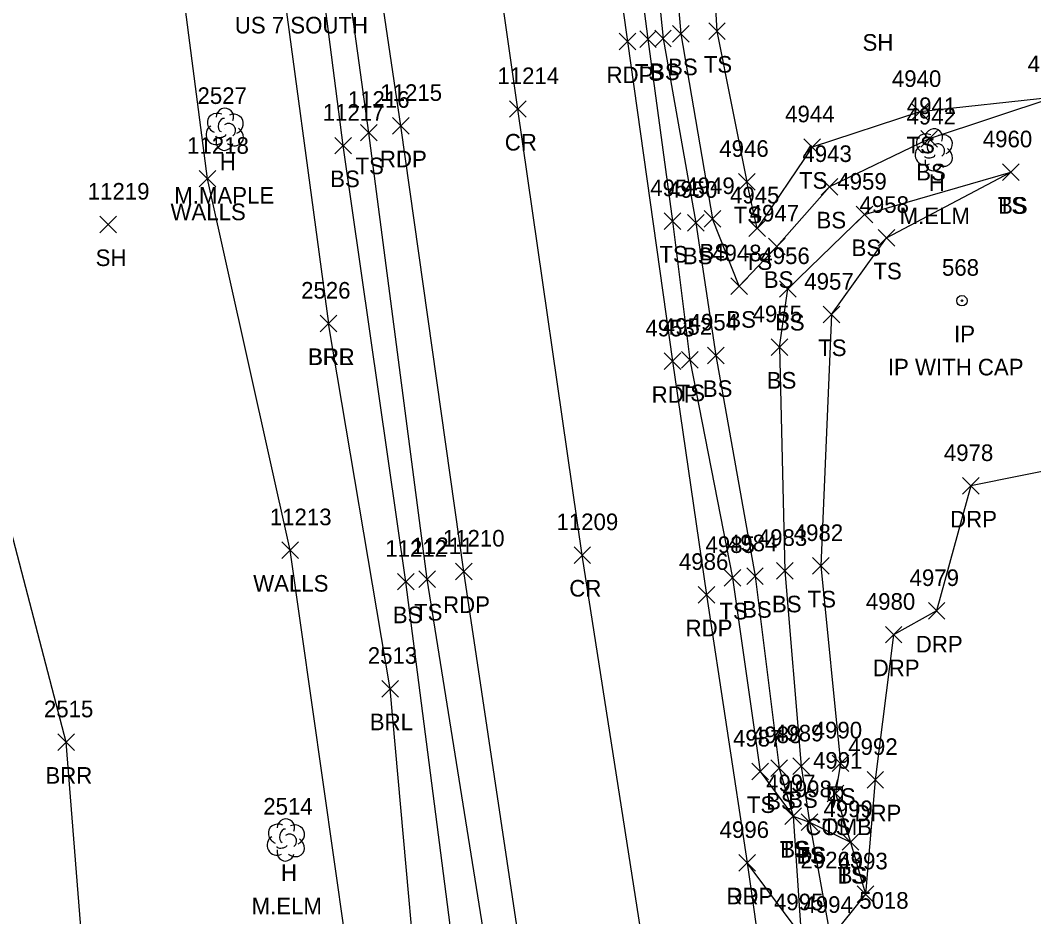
# Model space of a CAD drawing. Extents: x 1439173 to 1457902, y 641926 to 659889.
# Drawn here: x 1447917.7 to 1448039.8, y 648213 to 648320.9 of the extents above; entities that cross this region are included whole.
import ezdxf

# ---------------------------------------------------------------- set-up
doc = ezdxf.new("R2010")
doc.units = 0
for name, color, linetype in [('L_A', 7, 'Continuous'), ('L_C', 7, 'Continuous'), ('L_I', 7, 'Continuous'), ('L_TIC', 7, 'Continuous'), ('LABL', 7, 'Continuous'), ('LELB', 7, 'Continuous'), ('LTD', 7, 'Continuous'), ('LWS', 7, 'Continuous'), ('M_A', 7, 'Continuous'), ('M_C', 7, 'Continuous'), ('M_I', 7, 'Continuous'), ('MPIR', 7, 'Continuous'), ('P_A', 7, 'Continuous'), ('P_I', 7, 'Continuous'), ('P_TIC', 7, 'Continuous'), ('PET', 7, 'Continuous'), ('PRC', 7, 'Continuous'), ('R_A', 7, 'Continuous'), ('R_I', 7, 'Continuous'), ('R_TIC', 7, 'Continuous'), ('RDP', 7, 'Continuous'), ('S_C', 7, 'Continuous'), ('U_A', 7, 'Continuous'), ('U_C', 7, 'Continuous'), ('U_I', 7, 'Continuous'), ('UP', 7, 'Continuous')]:
    doc.layers.add(name, color=color, linetype=linetype)

msp = doc.modelspace()

# ---------------------------------------------------------------- linework, layer by layer
at = {"layer": 'L_TIC'}
for points in [[(1447996.28, 648318.3), (1447998.28, 648320.3)], [(1447998.28, 648318.3), (1447996.28, 648320.3)], [(1448000.62, 648318.61), (1448002.62, 648320.61)], [(1448002.62, 648318.61), (1448000.62, 648320.61)], [(1447992.31, 648317.64), (1447994.31, 648319.64)], [(1447994.31, 648317.64), (1447992.31, 648319.64)], [(1447994.12, 648317.72), (1447996.12, 648319.72)], [(1447996.12, 648317.72), (1447994.12, 648319.72)], [(1448025.04, 648308.89), (1448027.04, 648310.89)], [(1448027.04, 648308.89), (1448025.04, 648310.89)], [(1447958.67, 648306.38), (1447960.67, 648308.38)], [(1447960.67, 648306.38), (1447958.67, 648308.38)], [(1447955.59, 648304.82), (1447957.59, 648306.82)], [(1447957.59, 648304.82), (1447955.59, 648306.82)], [(1448026.18, 648305.63), (1448028.18, 648307.63)], [(1448028.18, 648305.63), (1448026.18, 648307.63)], [(1448012.09, 648304.63), (1448014.09, 648306.63)], [(1448014.09, 648304.63), (1448012.09, 648306.63)], [(1448036.03, 648301.62), (1448038.03, 648303.62)], [(1448038.03, 648301.62), (1448036.03, 648303.62)], [(1448036.03, 648301.62), (1448038.03, 648303.62)], [(1448038.03, 648301.62), (1448036.03, 648303.62)], [(1447939.26, 648300.84), (1447941.26, 648302.84)], [(1447941.26, 648300.84), (1447939.26, 648302.84)], [(1448004.22, 648300.47), (1448006.22, 648302.47)], [(1448006.22, 648300.47), (1448004.22, 648302.47)], [(1448004.22, 648300.47), (1448006.22, 648302.47)], [(1448006.22, 648300.47), (1448004.22, 648302.47)], [(1448014.17, 648299.85), (1448016.17, 648301.85)], [(1448016.17, 648299.85), (1448014.17, 648301.85)], [(1448018.39, 648296.52), (1448020.39, 648298.52)], [(1448020.39, 648296.52), (1448018.39, 648298.52)], [(1447927.3, 648295.32), (1447929.3, 648297.32)], [(1447929.3, 648295.32), (1447927.3, 648297.32)], [(1447995.27, 648295.74), (1447997.27, 648297.74)], [(1447997.27, 648295.74), (1447995.27, 648297.74)], [(1447998.07, 648295.54), (1448000.07, 648297.54)], [(1448000.07, 648295.54), (1447998.07, 648297.54)], [(1448000.08, 648295.99), (1448002.08, 648297.99)], [(1448002.08, 648295.99), (1448000.08, 648297.99)], [(1448000.08, 648295.99), (1448002.08, 648297.99)], [(1448002.08, 648295.99), (1448000.08, 648297.99)], [(1448005.45, 648294.86), (1448007.45, 648296.86)], [(1448007.45, 648294.86), (1448005.45, 648296.86)], [(1448007.82, 648292.69), (1448009.82, 648294.69)], [(1448009.82, 648292.69), (1448007.82, 648294.69)], [(1448021.05, 648293.72), (1448023.05, 648295.72)], [(1448023.05, 648293.72), (1448021.05, 648295.72)], [(1448003.29, 648287.89), (1448005.29, 648289.89)], [(1448005.29, 648287.89), (1448003.29, 648289.89)], [(1448009.17, 648287.56), (1448011.17, 648289.56)], [(1448011.17, 648287.56), (1448009.17, 648289.56)], [(1448014.4, 648284.48), (1448016.4, 648286.48)], [(1448016.4, 648284.48), (1448014.4, 648286.48)], [(1448014.4, 648284.48), (1448016.4, 648286.48)], [(1448016.4, 648284.48), (1448014.4, 648286.48)], [(1447953.84, 648283.4), (1447955.84, 648285.4)], [(1447955.84, 648283.4), (1447953.84, 648285.4)], [(1447953.84, 648283.4), (1447955.84, 648285.4)], [(1447955.84, 648283.4), (1447953.84, 648285.4)], [(1448008.16, 648280.56), (1448010.16, 648282.56)], [(1448010.16, 648280.56), (1448008.16, 648282.56)], [(1448008.16, 648280.56), (1448010.16, 648282.56)], [(1448010.16, 648280.56), (1448008.16, 648282.56)], [(1448000.47, 648279.56), (1448002.47, 648281.56)], [(1448002.47, 648279.56), (1448000.47, 648281.56)], [(1447997.35, 648279.04), (1447999.35, 648281.04)], [(1447999.35, 648279.04), (1447997.35, 648281.04)], [(1447949.22, 648256.11), (1447951.22, 648258.11)], [(1447951.22, 648256.11), (1447949.22, 648258.11)], [(1448008.8, 648253.62), (1448010.8, 648255.62)], [(1448010.8, 648253.62), (1448008.8, 648255.62)], [(1448013.13, 648254.21), (1448015.13, 648256.21)], [(1448015.13, 648254.21), (1448013.13, 648256.21)], [(1447963.13, 648252.31), (1447965.13, 648254.31)], [(1447965.13, 648252.31), (1447963.13, 648254.31)], [(1447965.72, 648252.63), (1447967.72, 648254.63)], [(1447967.72, 648252.63), (1447965.72, 648254.63)], [(1448002.5, 648252.77), (1448004.5, 648254.77)], [(1448004.5, 648252.77), (1448002.5, 648254.77)], [(1448005.2, 648252.97), (1448007.2, 648254.97)], [(1448007.2, 648252.97), (1448005.2, 648254.97)], [(1447961.26, 648239.42), (1447963.26, 648241.42)], [(1447963.26, 648239.42), (1447961.26, 648241.42)], [(1447922.24, 648232.98), (1447924.24, 648234.98)], [(1447924.24, 648232.98), (1447922.24, 648234.98)], [(1448015.49, 648230.44), (1448017.49, 648232.44)], [(1448017.49, 648230.44), (1448015.49, 648232.44)], [(1448005.81, 648229.46), (1448007.81, 648231.46)], [(1448007.81, 648229.46), (1448005.81, 648231.46)], [(1448008.1, 648229.87), (1448010.1, 648231.87)], [(1448010.1, 648229.87), (1448008.1, 648231.87)], [(1448010.75, 648230.08), (1448012.75, 648232.08)], [(1448012.75, 648230.08), (1448010.75, 648232.08)], [(1448014.88, 648226.79), (1448016.88, 648228.79)], [(1448016.88, 648226.79), (1448014.88, 648228.79)], [(1448009.8, 648224.08), (1448011.8, 648226.08)], [(1448011.8, 648224.08), (1448009.8, 648226.08)], [(1448009.8, 648224.08), (1448011.8, 648226.08)], [(1448011.8, 648224.08), (1448009.8, 648226.08)], [(1448011.76, 648223.36), (1448013.76, 648225.36)], [(1448013.76, 648223.36), (1448011.76, 648225.36)], [(1448011.76, 648223.36), (1448013.76, 648225.36)], [(1448013.76, 648223.36), (1448011.76, 648225.36)], [(1448016.71, 648220.96), (1448018.71, 648222.96)], [(1448018.71, 648220.96), (1448016.71, 648222.96)], [(1448016.71, 648220.96), (1448018.71, 648222.96)], [(1448018.71, 648220.96), (1448016.71, 648222.96)], [(1448016.71, 648220.96), (1448018.71, 648222.96)], [(1448018.71, 648220.96), (1448016.71, 648222.96)]]:
    msp.add_lwpolyline(points, dxfattribs=at)
at = {"layer": 'LABL'}
for points in [[(1447975.52, 648148.69), (1447981.52, 648110.97), (1447974.2, 648092.22), (1447958.64, 648075.67), (1447941.87, 648100.07), (1447936.57, 648139.24), (1447926.83, 648188.41), (1447923.24, 648233.98), (1447912.22, 648276.03), (1447890.52, 648312.32), (1447885.31, 648329.49), (1447844.46, 648358.6), (1447883.24, 648371.65), (1447915.86, 648376.25), (1447938.91, 648380.03), (1447948.39, 648332.97), (1447948.3, 648332.92), (1447954.84, 648284.4)], [(1447975.52, 648148.69), (1447967.05, 648187.25), (1447962.26, 648240.42), (1447954.84, 648284.4)]]:
    msp.add_lwpolyline(points, dxfattribs=at)
at = {"layer": 'LELB'}
for points in [[(1447994.13, 648355.14), (1447997.28, 648319.3)], [(1447999.5, 648354.97), (1448001.62, 648319.61)], [(1447988.79, 648353.46), (1447993.31, 648318.64)], [(1447991.54, 648353.96), (1447995.12, 648318.72)], [(1447967.66, 648065.76), (1447977.17, 648078.12), (1447987.3, 648088.16), (1447988.63, 648096.98), (1447988.8, 648110.23), (1447983.01, 648152.4), (1447974.58, 648204.46), (1447966.72, 648253.63), (1447959.67, 648307.38), (1447953.47, 648352.43)], [(1447967.66, 648065.76), (1447976.87, 648078.24), (1447982.78, 648088.97), (1447983.42, 648098.07), (1447983.72, 648107.96), (1447978.22, 648153.43), (1447970.56, 648203.55), (1447964.13, 648253.31), (1447956.59, 648305.82), (1447950.68, 648351.71)], [(1447997.28, 648319.3), (1448001.08, 648296.99)], [(1448001.62, 648319.61), (1448005.22, 648301.47)], [(1447993.31, 648318.64), (1447996.27, 648296.74), (1447998.35, 648280.04), (1448003.5, 648253.77), (1448006.81, 648230.46), (1448010.8, 648225.08), (1448012.76, 648224.36), (1448017.71, 648221.96)], [(1447995.12, 648318.72), (1447999.07, 648296.54), (1448001.47, 648280.56), (1448006.2, 648253.97), (1448009.1, 648230.87), (1448010.8, 648225.08)], [(1448047.42, 648313.18), (1448042.31, 648311.67), (1448027.18, 648306.63), (1448015.17, 648300.85), (1448008.82, 648293.69), (1448004.29, 648288.89), (1448001.08, 648296.99)], [(1448042.31, 648311.67), (1448026.04, 648309.89), (1448013.09, 648305.63), (1448006.45, 648295.86), (1448005.22, 648301.47)], [(1448009.16, 648281.56), (1448010.17, 648288.56), (1448019.39, 648297.52), (1448037.03, 648302.62)], [(1448015.4, 648285.48), (1448022.05, 648294.72), (1448037.03, 648302.62)], [(1448015.4, 648285.48), (1448014.13, 648255.21), (1448016.49, 648231.44), (1448015.88, 648227.79), (1448017.71, 648221.96)], [(1448009.16, 648281.56), (1448009.8, 648254.62), (1448011.75, 648231.08), (1448012.76, 648224.36), (1448017.71, 648221.96)], [(1448010.8, 648225.08), (1448011.75, 648210.74)], [(1448012.76, 648224.36), (1448015.29, 648210.43)], [(1448017.71, 648221.96), (1448019.5, 648215.67)]]:
    msp.add_lwpolyline(points, dxfattribs=at)
at = {"layer": 'LTD'}
for p, q in [((1447942.31, 648307.84), (1447942.31, 648307.84)), ((1447942.31, 648307.84), (1447942.31, 648307.84)), ((1448027.71, 648305.37), (1448027.71, 648305.37)), ((1448027.71, 648305.37), (1448027.71, 648305.37)), ((1447949.66, 648222.26), (1447949.66, 648222.26)), ((1447949.66, 648222.26), (1447949.66, 648222.26))]:
    msp.add_line(p, q, dxfattribs=at)
for centre in [(1447942.36, 648309.27), (1448027.76, 648306.81), (1447949.71, 648223.69)]:
    msp.add_arc(centre, 1.05, 335.5272, 180.9563, dxfattribs=at)
for centre, major_axis, ratio, start_param, end_param in [((1447941.52, 648308.51), (1.21, -0.51), 0.895232, 1.570796, 4.712389), ((1447943.35, 648308.42), (-1.14, -0.48), 0.949671, 1.570796, 4.712389), ((1447941.23, 648307.13), (0.58, -1.04), 0.959034, 3.141593, 6.283185), ((1447942.1, 648308.3), (-0.208, -0.792), 0.645439, 3.141593, 6.283185), ((1447942.81, 648307.67), (-0.5, 0.667), 0.989748, 3.141593, 6.283185), ((1447941.85, 648307.09), (-0.625, -0.083), 0.423636, 0, 3.141593), ((1447943.31, 648307.01), (-1.09, 0.79), 0.841452, 1.570796, 4.712389), ((1448026.92, 648306.04), (1.21, -0.51), 0.895232, 1.570796, 4.712389), ((1448028.75, 648305.96), (-1.14, -0.48), 0.949671, 1.570796, 4.712389), ((1447942.31, 648306.34), (0.26, 1.06), 0.942809, 1.570796, 4.712389), ((1448026.63, 648304.67), (0.58, -1.04), 0.959034, 3.141593, 6.283185), ((1448027.5, 648305.83), (-0.208, -0.792), 0.645439, 3.141593, 6.283185), ((1448028.21, 648305.21), (-0.5, 0.667), 0.989748, 3.141593, 6.283185), ((1448027.25, 648304.62), (-0.625, -0.083), 0.423636, 0, 3.141593), ((1448028.71, 648304.54), (-1.09, 0.79), 0.841452, 1.570796, 4.712389), ((1448027.71, 648303.87), (0.26, 1.06), 0.942809, 1.570796, 4.712389), ((1447948.87, 648222.92), (1.21, -0.51), 0.895232, 1.570796, 4.712389), ((1447950.71, 648222.84), (-1.14, -0.48), 0.949671, 1.570796, 4.712389), ((1447948.58, 648221.55), (0.58, -1.04), 0.959034, 3.141593, 6.283185), ((1447949.46, 648222.71), (-0.208, -0.792), 0.645439, 3.141593, 6.283185), ((1447950.16, 648222.09), (-0.5, 0.667), 0.989748, 3.141593, 6.283185), ((1447949.21, 648221.51), (-0.625, -0.083), 0.423636, 0, 3.141593), ((1447950.66, 648221.42), (-1.09, 0.79), 0.841452, 1.570796, 4.712389), ((1447949.66, 648220.76), (0.26, 1.06), 0.942809, 1.570796, 4.712389)]:
    msp.add_ellipse(centre, major_axis=major_axis, ratio=ratio, start_param=start_param, end_param=end_param, dxfattribs=at)
at = {"layer": 'LWS'}
msp.add_lwpolyline([(1447969.79, 648089.5), (1447969.72, 648112.61), (1447965.04, 648152.62), (1447958.14, 648201.23), (1447950.22, 648257.11), (1447940.26, 648301.84), (1447935.19, 648340.81), (1447933.63, 648364.37), (1447931.3, 648375.99)], dxfattribs=at)
at = {"layer": 'MPIR'}
for radius in [0.625, 0.0833]:
    msp.add_circle((1448031.13, 648287.15), radius, dxfattribs=at)
at = {"layer": 'P_TIC'}
for points in [[(1447989.83, 648317.35), (1447991.83, 648319.35)], [(1447991.83, 648317.35), (1447989.83, 648319.35)], [(1447976.63, 648309.23), (1447978.63, 648311.23)], [(1447978.63, 648309.23), (1447976.63, 648311.23)], [(1447962.53, 648307.21), (1447964.53, 648309.21)], [(1447964.53, 648307.21), (1447962.53, 648309.21)], [(1447995.26, 648278.85), (1447997.26, 648280.85)], [(1447997.26, 648278.85), (1447995.26, 648280.85)], [(1447984.4, 648255.52), (1447986.4, 648257.52)], [(1447986.4, 648255.52), (1447984.4, 648257.52)], [(1447970.14, 648253.54), (1447972.14, 648255.54)], [(1447972.14, 648253.54), (1447970.14, 648255.54)], [(1447999.35, 648250.73), (1448001.35, 648252.73)], [(1448001.35, 648250.73), (1447999.35, 648252.73)], [(1448004.26, 648218.45), (1448006.26, 648220.45)], [(1448006.26, 648218.45), (1448004.26, 648220.45)]]:
    msp.add_lwpolyline(points, dxfattribs=at)
at = {"layer": 'PET'}
for points in [[(1447992.52, 648117.53), (1447986.94, 648153.74), (1447978.51, 648205.18), (1447971.14, 648254.54), (1447963.53, 648308.21), (1447956.91, 648352.98)], [(1447985.99, 648352.77), (1447990.83, 648318.35)], [(1447990.83, 648318.35), (1447996.26, 648279.85), (1448000.35, 648251.73), (1448005.26, 648219.45), (1448010.78, 648180.57), (1448015.3, 648154.53), (1448019.49, 648124.86), (1448019.83, 648125.63), (1448022.69, 648109.31), (1448026, 648088.47), (1448029.76, 648063.71), (1448033.55, 648038.62)]]:
    msp.add_lwpolyline(points, dxfattribs=at)
at = {"layer": 'PRC'}
msp.add_lwpolyline([(1448032.33, 647961.7), (1448025.03, 648003.46), (1448015.67, 648063.56), (1448008.21, 648110.03), (1448001.08, 648156.37), (1447993.04, 648207.4), (1447985.4, 648256.52), (1447977.63, 648310.23), (1447970.83, 648357.73), (1447966.46, 648396.63), (1447963.75, 648410.58), (1447956.84, 648463.17), (1447947.44, 648542.38), (1447940.67, 648596), (1447933.63, 648644.51), (1447928.19, 648688.31), (1447922.05, 648736.93), (1447916.64, 648778.15)], dxfattribs=at)
at = {"layer": 'R_TIC'}
for points in [[(1448031.21, 648263.84), (1448033.21, 648265.84)], [(1448033.21, 648263.84), (1448031.21, 648265.84)], [(1448027.08, 648248.79), (1448029.08, 648250.79)], [(1448029.08, 648248.79), (1448027.08, 648250.79)], [(1448021.9, 648245.93), (1448023.9, 648247.93)], [(1448023.9, 648245.93), (1448021.9, 648247.93)], [(1448019.69, 648228.45), (1448021.69, 648230.45)], [(1448021.69, 648228.45), (1448019.69, 648230.45)], [(1448004.26, 648218.45), (1448006.26, 648220.45)], [(1448006.26, 648218.45), (1448004.26, 648220.45)], [(1448018.5, 648214.67), (1448020.5, 648216.67)], [(1448020.5, 648214.67), (1448018.5, 648216.67)]]:
    msp.add_lwpolyline(points, dxfattribs=at)
at = {"layer": 'RDP'}
msp.add_lwpolyline([(1448080, 648271.28), (1448057.45, 648267.18), (1448044.55, 648267.35), (1448032.21, 648264.84), (1448028.08, 648249.79), (1448022.9, 648246.93), (1448020.69, 648229.45), (1448019.5, 648215.67), (1448015.29, 648210.43), (1448011.75, 648210.74), (1448005.26, 648219.45)], dxfattribs=at)
at = {"layer": 'UP'}
for p, q in [((1448015.05, 648226.95), (1448015.05, 648228.62)), ((1448015.05, 648228.62), (1448016.71, 648228.62)), ((1448016.13, 648229.45), (1448015.88, 648228.62)), ((1448016.71, 648228.62), (1448016.71, 648226.95)), ((1448015.88, 648227.79), (1448015.88, 648227.79)), ((1448016.71, 648226.95), (1448015.05, 648226.95)), ((1448015.63, 648226.12), (1448015.88, 648226.95))]:
    msp.add_line(p, q, dxfattribs=at)
msp.add_circle((1448015.88, 648227.79), 0.833, dxfattribs=at)

# ---------------------------------------------------------------- texts
at = {"layer": 'L_A'}
for s, p in [('SH', (1448019.15, 648317.25)), ('TS', (1448000.03, 648314.61)), ('TS', (1447991.72, 648313.64)), ('BS', (1447993.56, 648313.72)), ('BS', (1447995.73, 648314.3)), ('TS', (1448024.45, 648304.89)), ('H', (1447941.74, 648302.84)), ('TS', (1447958.08, 648302.38)), ('BS', (1448025.62, 648301.63)), ('BS', (1447955.03, 648300.82)), ('TS', (1448011.5, 648300.63)), ('H', (1448027.14, 648300.37)), ('TS', (1448035.44, 648297.62)), ('BS', (1448035.47, 648297.62)), ('WALLS', (1447935.8, 648296.84)), ('TS', (1448003.63, 648296.47)), ('TS', (1448003.63, 648296.47)), ('BS', (1448013.61, 648295.85)), ('BS', (1448017.83, 648292.52)), ('SH', (1447926.78, 648291.32)), ('TS', (1447994.68, 648291.74)), ('BS', (1447997.51, 648291.54)), ('BS', (1447999.52, 648291.99)), ('BS', (1447999.52, 648291.99)), ('TS', (1448004.86, 648290.86)), ('TS', (1448020.46, 648289.72)), ('BS', (1448007.26, 648288.69)), ('BS', (1448002.74, 648283.89)), ('BS', (1448008.61, 648283.56)), ('TS', (1448013.81, 648280.48)), ('TS', (1448013.81, 648280.48)), ('BRR', (1447952.33, 648279.4)), ('BRL', (1447952.39, 648279.4)), ('BS', (1447999.91, 648275.56)), ('BS', (1448007.61, 648276.56)), ('BS', (1448007.61, 648276.56)), ('TS', (1447996.76, 648275.04)), ('WALLS', (1447945.76, 648252.11)), ('TS', (1448012.54, 648250.21)), ('TS', (1447965.13, 648248.63)), ('TS', (1448001.91, 648248.77)), ('BS', (1448004.65, 648248.97)), ('BS', (1448008.24, 648249.62)), ('BS', (1447962.57, 648248.31)), ('BRL', (1447959.8, 648235.42)), ('BRR', (1447920.73, 648228.98)), ('TS', (1448005.22, 648225.46)), ('BS', (1448007.54, 648225.87)), ('BS', (1448010.19, 648226.08)), ('TS', (1448014.9, 648226.44)), ('TS', (1448014.29, 648222.79)), ('TS', (1448009.21, 648220.08)), ('BS', (1448009.24, 648220.08)), ('TS', (1448011.17, 648219.36)), ('BS', (1448011.21, 648219.36)), ('H', (1447949.1, 648217.26)), ('TS', (1448016.12, 648216.96)), ('TS', (1448016.12, 648216.96)), ('BS', (1448016.15, 648216.96))]:
    msp.add_text(s, height=2, dxfattribs=at).set_placement(p)
at = {"layer": 'L_C'}
for s, p in [('M.MAPLE', (1447936.25, 648298.84)), ('M.ELM', (1448023.62, 648296.37)), ('M.ELM', (1447945.57, 648213.26))]:
    msp.add_text(s, height=2, dxfattribs=at).set_placement(p)
at = {"layer": 'L_I'}
for s, p in [('4939', (1448039.04, 648314.67)), ('4939', (1448039.04, 648314.67)), ('4940', (1448022.69, 648312.89)), ('2527', (1447939.05, 648310.84)), ('11216', (1447957.15, 648310.38)), ('4941', (1448024.49, 648309.63)), ('11217', (1447954.13, 648308.82)), ('4944', (1448009.83, 648308.63)), ('4942', (1448024.45, 648308.37)), ('11218', (1447937.8, 648304.84)), ('4960', (1448033.64, 648305.62)), ('4960', (1448033.64, 648305.62)), ('4946', (1448001.9, 648304.47)), ('4946', (1448001.9, 648304.47)), ('4943', (1448011.91, 648303.85)), ('4949', (1447997.81, 648299.99)), ('4949', (1447997.81, 648299.99)), ('4959', (1448016.12, 648300.52)), ('11219', (1447925.83, 648299.32)), ('4951', (1447993.58, 648299.74)), ('4950', (1447995.72, 648299.54)), ('4945', (1448003.19, 648298.86)), ('4958', (1448018.79, 648297.72)), ('4947', (1448005.56, 648296.69)), ('4948', (1448001.04, 648291.89)), ('4956', (1448006.85, 648291.56)), ('4957', (1448012.14, 648288.48)), ('4957', (1448012.14, 648288.48)), ('2526', (1447951.53, 648287.4)), ('2526', (1447951.53, 648287.4)), ('4955', (1448005.91, 648284.56)), ('4955', (1448005.91, 648284.56)), ('4952', (1447995.09, 648283.04)), ('4954', (1447998.21, 648283.56)), ('11213', (1447947.76, 648260.11)), ('4983', (1448006.54, 648257.62)), ('4982', (1448010.87, 648258.21)), ('11212', (1447961.67, 648256.31)), ('11211', (1447964.83, 648256.63)), ('4985', (1448000.24, 648256.77)), ('4984', (1448002.94, 648256.97)), ('2513', (1447959.56, 648243.42)), ('2515', (1447920.55, 648236.98)), ('4989', (1448008.49, 648234.08)), ('4990', (1448013.15, 648234.44)), ('4987', (1448003.55, 648233.46)), ('4988', (1448005.84, 648233.87)), ('4991', (1448013.19, 648230.79)), ('4997', (1448007.54, 648228.08)), ('4997', (1448007.54, 648228.08)), ('4998', (1448009.51, 648227.36)), ('4998', (1448009.51, 648227.36)), ('2514', (1447946.97, 648225.26)), ('4999', (1448014.44, 648224.96)), ('4999', (1448014.44, 648224.96)), ('4999', (1448014.44, 648224.96)), ('5018', (1448018.75, 648213.93)), ('5018', (1448018.75, 648213.93))]:
    msp.add_text(s, height=2, dxfattribs=at).set_placement(p)
at = {"layer": 'M_A'}
msp.add_text('IP', height=2, dxfattribs=at).set_placement((1448030.18, 648282.15))
at = {"layer": 'M_C'}
msp.add_text('IP WITH CAP', height=2, dxfattribs=at).set_placement((1448022.2, 648278.15))
at = {"layer": 'M_I'}
msp.add_text('568', height=2, dxfattribs=at).set_placement((1448028.72, 648290.15))
at = {"layer": 'P_A'}
for s, p in [('RDP', (1447988.32, 648313.35)), ('CR', (1447976.06, 648305.23)), ('RDP', (1447961.02, 648303.21)), ('RDP', (1447993.75, 648274.85)), ('CR', (1447983.83, 648251.52)), ('RDP', (1447968.63, 648249.54)), ('RDP', (1447997.84, 648246.73)), ('RDP', (1448002.75, 648214.45))]:
    msp.add_text(s, height=2, dxfattribs=at).set_placement(p)
at = {"layer": 'P_I'}
for s, p in [('11214', (1447975.17, 648313.23)), ('11215', (1447961.07, 648311.21)), ('4953', (1447993, 648282.85)), ('11209', (1447982.29, 648259.52)), ('11210', (1447968.6, 648257.54)), ('4986', (1447997.04, 648254.73)), ('4996', (1448001.94, 648222.45))]:
    msp.add_text(s, height=2, dxfattribs=at).set_placement(p)
at = {"layer": 'R_A'}
for p in [(1448029.7, 648259.84), (1448025.57, 648244.79), (1448020.38, 648241.93), (1448018.18, 648224.45), (1448002.75, 648214.45)]:
    msp.add_text('DRP', height=2, dxfattribs=at).set_placement(p)
at = {"layer": 'R_I'}
for s, p in [('4978', (1448028.95, 648267.84)), ('4979', (1448024.82, 648252.79)), ('4980', (1448019.55, 648249.93)), ('4992', (1448017.43, 648232.45)), ('4996', (1448001.94, 648222.45)), ('4993', (1448016.24, 648218.67)), ('4995', (1448008.49, 648213.74)), ('4994', (1448012.04, 648213.43))]:
    msp.add_text(s, height=2, dxfattribs=at).set_placement(p)
at = {"layer": 'S_C'}
msp.add_text('US 7 SOUTH', height=2, dxfattribs=at).set_placement((1447943.54, 648319.33))
at = {"layer": 'U_A'}
msp.add_text('COMB', height=2, dxfattribs=at).set_placement((1448012.27, 648222.79))
at = {"layer": 'U_C'}
msp.add_text('29263', height=2, dxfattribs=at).set_placement((1448011.68, 648218.79))
at = {"layer": 'U_I'}
msp.add_text('4991', height=2, dxfattribs=at).set_placement((1448013.19, 648230.79))

doc.saveas('drawing.dxf')
